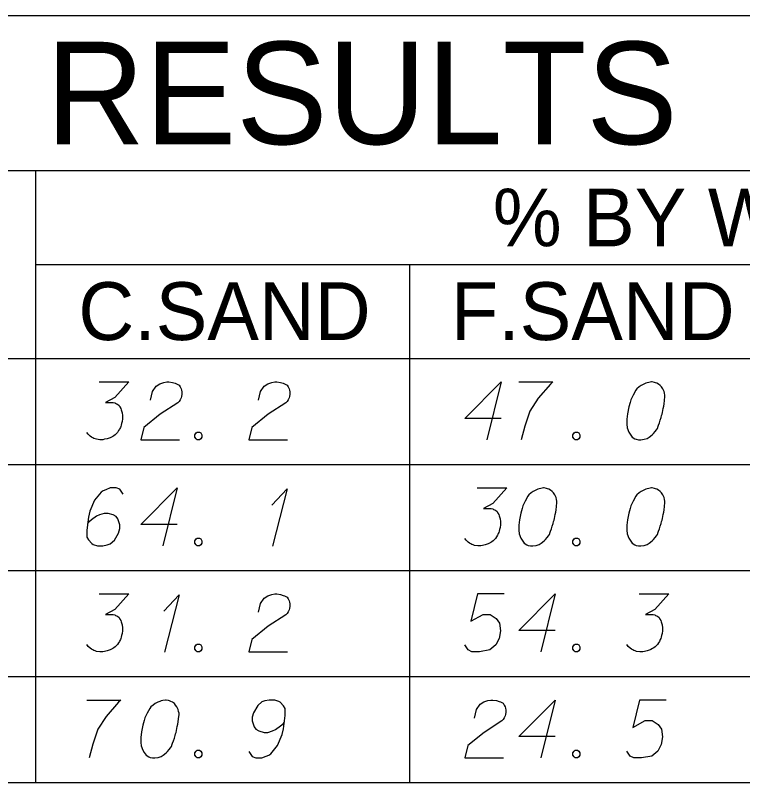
# Model space of a CAD drawing. Extents: x 2074207 to 2076812, y 516372 to 523312.
# Drawn here: x 2076524.4 to 2076584.7, y 519087.6 to 519151.3 of the extents above; entities that cross this region are included whole.
import ezdxf

# ---------------------------------------------------------------- set-up
doc = ezdxf.new("R2010")
doc.units = 0
for name, color, linetype in [('Prop DirtTable_ Soil Test Results - Outline (Major)', 7, 'Continuous'), ('Prop DirtTable_ Soil Test Results - Outline (Minor)', 7, 'Continuous'), ('Prop DirtTable_ Soil Test Results - Tx (Header - Large)', 7, 'Continuous'), ('Prop DirtTable_ Soil Test Results - Tx (Header - Small)', 7, 'Continuous'), ('Prop DirtTable_ Soil Test Results - Tx (Sample Data)', 7, 'Continuous')]:
    doc.layers.add(name, color=color, linetype=linetype)

msp = doc.modelspace()

# ---------------------------------------------------------------- linework, layer by layer
at = {"layer": 'Prop DirtTable_ Soil Test Results - Outline (Major)'}
for p, q in [((2076260.609, 519151.31), (2076811.903, 519151.31)), ((2076260.609, 519122.825), (2076811.903, 519122.825)), ((2076260.609, 519122.825), (2076811.903, 519122.825)), ((2076260.609, 519087.625), (2076811.903, 519087.625))]:
    msp.add_line(p, q, dxfattribs=at)
at = {"layer": 'Prop DirtTable_ Soil Test Results - Outline (Minor)'}
for p, q in [((2076260.609, 519138.425), (2076811.903, 519138.425)), ((2076526.074, 519138.425), (2076526.074, 519114.025)), ((2076526.074, 519130.625), (2076731.93, 519130.625)), ((2076557.094, 519130.625), (2076557.094, 519114.025)), ((2076260.609, 519114.025), (2076811.903, 519114.025)), ((2076260.609, 519114.025), (2076811.903, 519114.025)), ((2076526.074, 519114.025), (2076526.074, 519105.225)), ((2076557.094, 519114.025), (2076557.094, 519105.225)), ((2076260.609, 519105.225), (2076811.903, 519105.225)), ((2076260.609, 519105.225), (2076811.903, 519105.225)), ((2076526.074, 519105.225), (2076526.074, 519096.425)), ((2076557.094, 519105.225), (2076557.094, 519096.425)), ((2076260.609, 519096.425), (2076811.903, 519096.425)), ((2076260.609, 519096.425), (2076811.903, 519096.425)), ((2076526.074, 519096.425), (2076526.074, 519087.625)), ((2076557.094, 519096.425), (2076557.094, 519087.625)), ((2076260.609, 519087.625), (2076811.903, 519087.625))]:
    msp.add_line(p, q, dxfattribs=at)
at = {"layer": 'Prop DirtTable_ Soil Test Results - Tx (Sample Data)'}
for points in [[(2076531.339, 519120.884), (2076533.808, 519120.884), (2076532.644, 519119.599), (2076531.868, 519119.183), (2076532.503, 519119.183), (2076532.644, 519119.146), (2076532.714, 519119.108), (2076532.785, 519119.07), (2076532.855, 519119.032), (2076532.997, 519118.919), (2076533.067, 519118.805), (2076533.138, 519118.692), (2076533.173, 519118.579), (2076533.243, 519118.314), (2076533.279, 519118.087), (2076533.279, 519117.974), (2076533.279, 519117.823), (2076533.243, 519117.596), (2076533.208, 519117.445), (2076533.173, 519117.294), (2076533.138, 519117.18), (2076533.102, 519117.105), (2076533.067, 519117.029), (2076533.032, 519116.953), (2076532.961, 519116.84), (2076532.855, 519116.689), (2076532.75, 519116.575), (2076532.679, 519116.5), (2076532.573, 519116.424), (2076532.467, 519116.349), (2076532.326, 519116.273), (2076532.256, 519116.235), (2076532.009, 519116.16), (2076531.797, 519116.122), (2076531.656, 519116.084), (2076531.409, 519116.084), (2076531.127, 519116.122), (2076531.021, 519116.16), (2076530.915, 519116.198), (2076530.809, 519116.235), (2076530.704, 519116.311), (2076530.598, 519116.387), (2076530.421, 519116.538), (2076530.316, 519116.689)], [(2076535.607, 519119.372), (2076535.783, 519120.09), (2076536.066, 519120.544), (2076536.383, 519120.733), (2076536.7, 519120.846), (2076536.947, 519120.884), (2076537.124, 519120.884), (2076537.441, 519120.846), (2076537.653, 519120.771), (2076537.759, 519120.733), (2076537.97, 519120.62), (2076538.076, 519120.468), (2076538.147, 519120.317), (2076538.182, 519120.204), (2076538.217, 519120.053), (2076538.217, 519119.864), (2076538.182, 519119.675), (2076538.147, 519119.561), (2076538.076, 519119.41), (2076537.97, 519119.259), (2076537.865, 519119.146), (2076536.418, 519118.201), (2076535.043, 519117.105), (2076534.796, 519116.084), (2076538.006, 519116.084)], [(2076544.567, 519119.372), (2076544.743, 519120.09), (2076545.026, 519120.544), (2076545.343, 519120.733), (2076545.66, 519120.846), (2076545.907, 519120.884), (2076546.084, 519120.884), (2076546.401, 519120.846), (2076546.613, 519120.771), (2076546.719, 519120.733), (2076546.93, 519120.62), (2076547.036, 519120.468), (2076547.107, 519120.317), (2076547.142, 519120.204), (2076547.177, 519120.053), (2076547.177, 519119.864), (2076547.142, 519119.675), (2076547.107, 519119.561), (2076547.036, 519119.41), (2076546.93, 519119.259), (2076546.825, 519119.146), (2076545.378, 519118.201), (2076544.003, 519117.105), (2076543.756, 519116.084), (2076546.966, 519116.084)], [(2076564.709, 519117.861), (2076561.676, 519117.861), (2076564.709, 519120.884), (2076563.51, 519116.084)], [(2076566.156, 519120.884), (2076568.978, 519120.884), (2076568.801, 519120.695), (2076567.778, 519119.524), (2076567.073, 519118.465), (2076566.649, 519117.218), (2076566.367, 519116.084)], [(2076577.232, 519120.884), (2076577.162, 519120.884), (2076576.95, 519120.846), (2076576.809, 519120.809), (2076576.703, 519120.771), (2076576.527, 519120.695), (2076576.315, 519120.582), (2076576.139, 519120.468), (2076575.962, 519120.317), (2076575.856, 519120.166), (2076575.751, 519119.977), (2076575.645, 519119.788), (2076575.539, 519119.561), (2076575.468, 519119.41), (2076575.398, 519119.183), (2076575.292, 519118.805), (2076575.186, 519118.238), (2076575.116, 519117.785), (2076575.116, 519117.369), (2076575.151, 519117.067), (2076575.292, 519116.727), (2076575.398, 519116.538), (2076575.574, 519116.311), (2076575.786, 519116.16), (2076575.892, 519116.122), (2076576.103, 519116.084), (2076576.28, 519116.084), (2076576.562, 519116.122), (2076576.809, 519116.198), (2076576.985, 519116.311), (2076577.232, 519116.5), (2076577.338, 519116.613), (2076577.479, 519116.764), (2076577.585, 519116.916), (2076577.655, 519117.029), (2076577.726, 519117.218), (2076577.761, 519117.294), (2076577.832, 519117.483), (2076577.902, 519117.709), (2076577.973, 519117.936), (2076578.008, 519118.087), (2076578.043, 519118.201), (2076578.079, 519118.352), (2076578.149, 519118.692), (2076578.185, 519118.881), (2076578.22, 519119.07), (2076578.255, 519119.335), (2076578.29, 519119.675), (2076578.29, 519119.788), (2076578.255, 519119.939), (2076578.22, 519120.09), (2076578.114, 519120.317), (2076578.008, 519120.468), (2076577.902, 519120.582), (2076577.761, 519120.695), (2076577.62, 519120.771), (2076577.514, 519120.809), (2076577.409, 519120.846), (2076577.232, 519120.884)], [(2076539.487, 519116.727), (2076539.664, 519116.727), (2076539.769, 519116.651), (2076539.875, 519116.5), (2076539.875, 519116.311), (2076539.769, 519116.16), (2076539.664, 519116.084), (2076539.487, 519116.084), (2076539.381, 519116.16), (2076539.276, 519116.311), (2076539.276, 519116.5), (2076539.381, 519116.651), (2076539.487, 519116.727)], [(2076570.847, 519116.727), (2076571.024, 519116.727), (2076571.129, 519116.651), (2076571.235, 519116.5), (2076571.235, 519116.311), (2076571.129, 519116.16), (2076571.024, 519116.084), (2076570.847, 519116.084), (2076570.741, 519116.16), (2076570.636, 519116.311), (2076570.636, 519116.5), (2076570.741, 519116.651), (2076570.847, 519116.727)], [(2076533.349, 519111.555), (2076533.067, 519111.971), (2076532.75, 519112.084), (2076532.256, 519112.084), (2076531.903, 519111.933), (2076531.691, 519111.857), (2076531.515, 519111.744), (2076530.951, 519111.064), (2076530.563, 519110.157), (2076530.457, 519109.665), (2076530.316, 519108.569), (2076530.316, 519108.002), (2076530.457, 519107.775), (2076530.739, 519107.473), (2076530.845, 519107.398), (2076531.198, 519107.284), (2076531.656, 519107.284), (2076532.009, 519107.36), (2076532.256, 519107.435), (2076532.609, 519107.738), (2076532.961, 519108.342), (2076533.067, 519108.72), (2076533.067, 519109.023), (2076532.891, 519109.514), (2076532.75, 519109.703), (2076532.503, 519109.854), (2076532.079, 519109.968), (2076531.762, 519109.968), (2076531.374, 519109.854), (2076531.127, 519109.741), (2076530.704, 519109.438), (2076530.492, 519109.249), (2076530.386, 519109.136)], [(2076537.829, 519109.061), (2076534.796, 519109.061), (2076537.829, 519112.084), (2076536.63, 519107.284)], [(2076545.66, 519110.648), (2076546.93, 519112.009), (2076545.731, 519107.246)], [(2076562.699, 519112.084), (2076565.168, 519112.084), (2076564.004, 519110.799), (2076563.228, 519110.383), (2076563.863, 519110.383), (2076564.004, 519110.346), (2076564.074, 519110.308), (2076564.145, 519110.27), (2076564.215, 519110.232), (2076564.357, 519110.119), (2076564.427, 519110.005), (2076564.498, 519109.892), (2076564.533, 519109.779), (2076564.603, 519109.514), (2076564.639, 519109.287), (2076564.639, 519109.174), (2076564.639, 519109.023), (2076564.603, 519108.796), (2076564.568, 519108.645), (2076564.533, 519108.494), (2076564.498, 519108.38), (2076564.462, 519108.305), (2076564.427, 519108.229), (2076564.392, 519108.153), (2076564.321, 519108.04), (2076564.215, 519107.889), (2076564.11, 519107.775), (2076564.039, 519107.7), (2076563.933, 519107.624), (2076563.827, 519107.549), (2076563.686, 519107.473), (2076563.616, 519107.435), (2076563.369, 519107.36), (2076563.157, 519107.322), (2076563.016, 519107.284), (2076562.769, 519107.284), (2076562.487, 519107.322), (2076562.381, 519107.36), (2076562.275, 519107.398), (2076562.169, 519107.435), (2076562.064, 519107.511), (2076561.958, 519107.587), (2076561.781, 519107.738), (2076561.676, 519107.889)], [(2076568.272, 519112.084), (2076568.202, 519112.084), (2076567.99, 519112.046), (2076567.849, 519112.009), (2076567.743, 519111.971), (2076567.567, 519111.895), (2076567.355, 519111.782), (2076567.179, 519111.668), (2076567.002, 519111.517), (2076566.896, 519111.366), (2076566.791, 519111.177), (2076566.685, 519110.988), (2076566.579, 519110.761), (2076566.508, 519110.61), (2076566.438, 519110.383), (2076566.332, 519110.005), (2076566.226, 519109.438), (2076566.156, 519108.985), (2076566.156, 519108.569), (2076566.191, 519108.267), (2076566.332, 519107.927), (2076566.438, 519107.738), (2076566.614, 519107.511), (2076566.826, 519107.36), (2076566.932, 519107.322), (2076567.143, 519107.284), (2076567.32, 519107.284), (2076567.602, 519107.322), (2076567.849, 519107.398), (2076568.025, 519107.511), (2076568.272, 519107.7), (2076568.378, 519107.813), (2076568.519, 519107.964), (2076568.625, 519108.116), (2076568.695, 519108.229), (2076568.766, 519108.418), (2076568.801, 519108.494), (2076568.872, 519108.683), (2076568.942, 519108.909), (2076569.013, 519109.136), (2076569.048, 519109.287), (2076569.083, 519109.401), (2076569.119, 519109.552), (2076569.189, 519109.892), (2076569.225, 519110.081), (2076569.26, 519110.27), (2076569.295, 519110.535), (2076569.33, 519110.875), (2076569.33, 519110.988), (2076569.295, 519111.139), (2076569.26, 519111.29), (2076569.154, 519111.517), (2076569.048, 519111.668), (2076568.942, 519111.782), (2076568.801, 519111.895), (2076568.66, 519111.971), (2076568.554, 519112.009), (2076568.449, 519112.046), (2076568.272, 519112.084)], [(2076577.232, 519112.084), (2076577.162, 519112.084), (2076576.95, 519112.046), (2076576.809, 519112.009), (2076576.703, 519111.971), (2076576.527, 519111.895), (2076576.315, 519111.782), (2076576.139, 519111.668), (2076575.962, 519111.517), (2076575.856, 519111.366), (2076575.751, 519111.177), (2076575.645, 519110.988), (2076575.539, 519110.761), (2076575.468, 519110.61), (2076575.398, 519110.383), (2076575.292, 519110.005), (2076575.186, 519109.438), (2076575.116, 519108.985), (2076575.116, 519108.569), (2076575.151, 519108.267), (2076575.292, 519107.927), (2076575.398, 519107.738), (2076575.574, 519107.511), (2076575.786, 519107.36), (2076575.892, 519107.322), (2076576.103, 519107.284), (2076576.28, 519107.284), (2076576.562, 519107.322), (2076576.809, 519107.398), (2076576.985, 519107.511), (2076577.232, 519107.7), (2076577.338, 519107.813), (2076577.479, 519107.964), (2076577.585, 519108.116), (2076577.655, 519108.229), (2076577.726, 519108.418), (2076577.761, 519108.494), (2076577.832, 519108.683), (2076577.902, 519108.909), (2076577.973, 519109.136), (2076578.008, 519109.287), (2076578.043, 519109.401), (2076578.079, 519109.552), (2076578.149, 519109.892), (2076578.185, 519110.081), (2076578.22, 519110.27), (2076578.255, 519110.535), (2076578.29, 519110.875), (2076578.29, 519110.988), (2076578.255, 519111.139), (2076578.22, 519111.29), (2076578.114, 519111.517), (2076578.008, 519111.668), (2076577.902, 519111.782), (2076577.761, 519111.895), (2076577.62, 519111.971), (2076577.514, 519112.009), (2076577.409, 519112.046), (2076577.232, 519112.084)], [(2076539.487, 519107.927), (2076539.664, 519107.927), (2076539.769, 519107.851), (2076539.875, 519107.7), (2076539.875, 519107.511), (2076539.769, 519107.36), (2076539.664, 519107.284), (2076539.487, 519107.284), (2076539.381, 519107.36), (2076539.276, 519107.511), (2076539.276, 519107.7), (2076539.381, 519107.851), (2076539.487, 519107.927)], [(2076570.847, 519107.927), (2076571.024, 519107.927), (2076571.129, 519107.851), (2076571.235, 519107.7), (2076571.235, 519107.511), (2076571.129, 519107.36), (2076571.024, 519107.284), (2076570.847, 519107.284), (2076570.741, 519107.36), (2076570.636, 519107.511), (2076570.636, 519107.7), (2076570.741, 519107.851), (2076570.847, 519107.927)], [(2076531.339, 519103.284), (2076533.808, 519103.284), (2076532.644, 519101.999), (2076531.868, 519101.583), (2076532.503, 519101.583), (2076532.644, 519101.546), (2076532.714, 519101.508), (2076532.785, 519101.47), (2076532.855, 519101.432), (2076532.997, 519101.319), (2076533.067, 519101.205), (2076533.138, 519101.092), (2076533.173, 519100.979), (2076533.243, 519100.714), (2076533.279, 519100.487), (2076533.279, 519100.374), (2076533.279, 519100.223), (2076533.243, 519099.996), (2076533.208, 519099.845), (2076533.173, 519099.694), (2076533.138, 519099.58), (2076533.102, 519099.505), (2076533.067, 519099.429), (2076533.032, 519099.353), (2076532.961, 519099.24), (2076532.855, 519099.089), (2076532.75, 519098.975), (2076532.679, 519098.9), (2076532.573, 519098.824), (2076532.467, 519098.749), (2076532.326, 519098.673), (2076532.256, 519098.635), (2076532.009, 519098.56), (2076531.797, 519098.522), (2076531.656, 519098.484), (2076531.409, 519098.484), (2076531.127, 519098.522), (2076531.021, 519098.56), (2076530.915, 519098.598), (2076530.809, 519098.635), (2076530.704, 519098.711), (2076530.598, 519098.787), (2076530.421, 519098.938), (2076530.316, 519099.089)], [(2076536.7, 519101.848), (2076537.97, 519103.209), (2076536.771, 519098.446)], [(2076544.567, 519101.772), (2076544.743, 519102.49), (2076545.026, 519102.944), (2076545.343, 519103.133), (2076545.66, 519103.246), (2076545.907, 519103.284), (2076546.084, 519103.284), (2076546.401, 519103.246), (2076546.613, 519103.171), (2076546.719, 519103.133), (2076546.93, 519103.02), (2076547.036, 519102.868), (2076547.107, 519102.717), (2076547.142, 519102.604), (2076547.177, 519102.453), (2076547.177, 519102.264), (2076547.142, 519102.075), (2076547.107, 519101.961), (2076547.036, 519101.81), (2076546.93, 519101.659), (2076546.825, 519101.546), (2076545.378, 519100.601), (2076544.003, 519099.505), (2076543.756, 519098.484), (2076546.966, 519098.484)], [(2076564.956, 519103.284), (2076562.734, 519103.284), (2076562.169, 519101.016), (2076563.192, 519101.583), (2076563.792, 519101.583), (2076564.286, 519101.243), (2076564.568, 519100.865), (2076564.639, 519100.223), (2076564.533, 519099.58), (2076564.251, 519099.051), (2076563.757, 519098.635), (2076562.91, 519098.484), (2076562.275, 519098.484), (2076561.958, 519098.635), (2076561.676, 519099.051)], [(2076569.189, 519100.261), (2076566.156, 519100.261), (2076569.189, 519103.284), (2076567.99, 519098.484)], [(2076576.139, 519103.284), (2076578.608, 519103.284), (2076577.444, 519101.999), (2076576.668, 519101.583), (2076577.303, 519101.583), (2076577.444, 519101.546), (2076577.514, 519101.508), (2076577.585, 519101.47), (2076577.655, 519101.432), (2076577.797, 519101.319), (2076577.867, 519101.205), (2076577.938, 519101.092), (2076577.973, 519100.979), (2076578.043, 519100.714), (2076578.079, 519100.487), (2076578.079, 519100.374), (2076578.079, 519100.223), (2076578.043, 519099.996), (2076578.008, 519099.845), (2076577.973, 519099.694), (2076577.938, 519099.58), (2076577.902, 519099.505), (2076577.867, 519099.429), (2076577.832, 519099.353), (2076577.761, 519099.24), (2076577.655, 519099.089), (2076577.55, 519098.975), (2076577.479, 519098.9), (2076577.373, 519098.824), (2076577.267, 519098.749), (2076577.126, 519098.673), (2076577.056, 519098.635), (2076576.809, 519098.56), (2076576.597, 519098.522), (2076576.456, 519098.484), (2076576.209, 519098.484), (2076575.927, 519098.522), (2076575.821, 519098.56), (2076575.715, 519098.598), (2076575.609, 519098.635), (2076575.504, 519098.711), (2076575.398, 519098.787), (2076575.221, 519098.938), (2076575.116, 519099.089)], [(2076539.487, 519099.127), (2076539.664, 519099.127), (2076539.769, 519099.051), (2076539.875, 519098.9), (2076539.875, 519098.711), (2076539.769, 519098.56), (2076539.664, 519098.484), (2076539.487, 519098.484), (2076539.381, 519098.56), (2076539.276, 519098.711), (2076539.276, 519098.9), (2076539.381, 519099.051), (2076539.487, 519099.127)], [(2076570.847, 519099.127), (2076571.024, 519099.127), (2076571.129, 519099.051), (2076571.235, 519098.9), (2076571.235, 519098.711), (2076571.129, 519098.56), (2076571.024, 519098.484), (2076570.847, 519098.484), (2076570.741, 519098.56), (2076570.636, 519098.711), (2076570.636, 519098.9), (2076570.741, 519099.051), (2076570.847, 519099.127)], [(2076530.316, 519094.484), (2076533.138, 519094.484), (2076532.961, 519094.295), (2076531.938, 519093.124), (2076531.233, 519092.065), (2076530.809, 519090.818), (2076530.527, 519089.684)], [(2076536.912, 519094.484), (2076536.842, 519094.484), (2076536.63, 519094.446), (2076536.489, 519094.409), (2076536.383, 519094.371), (2076536.207, 519094.295), (2076535.995, 519094.182), (2076535.819, 519094.068), (2076535.642, 519093.917), (2076535.536, 519093.766), (2076535.431, 519093.577), (2076535.325, 519093.388), (2076535.219, 519093.161), (2076535.148, 519093.01), (2076535.078, 519092.783), (2076534.972, 519092.405), (2076534.866, 519091.838), (2076534.796, 519091.385), (2076534.796, 519090.969), (2076534.831, 519090.667), (2076534.972, 519090.327), (2076535.078, 519090.138), (2076535.254, 519089.911), (2076535.466, 519089.76), (2076535.572, 519089.722), (2076535.783, 519089.684), (2076535.96, 519089.684), (2076536.242, 519089.722), (2076536.489, 519089.798), (2076536.665, 519089.911), (2076536.912, 519090.1), (2076537.018, 519090.213), (2076537.159, 519090.364), (2076537.265, 519090.516), (2076537.335, 519090.629), (2076537.406, 519090.818), (2076537.441, 519090.894), (2076537.512, 519091.083), (2076537.582, 519091.309), (2076537.653, 519091.536), (2076537.688, 519091.687), (2076537.723, 519091.801), (2076537.759, 519091.952), (2076537.829, 519092.292), (2076537.865, 519092.481), (2076537.9, 519092.67), (2076537.935, 519092.935), (2076537.97, 519093.275), (2076537.97, 519093.388), (2076537.935, 519093.539), (2076537.9, 519093.69), (2076537.794, 519093.917), (2076537.688, 519094.068), (2076537.582, 519094.182), (2076537.441, 519094.295), (2076537.3, 519094.371), (2076537.194, 519094.409), (2076537.089, 519094.446), (2076536.912, 519094.484)], [(2076543.756, 519090.213), (2076544.038, 519089.798), (2076544.355, 519089.684), (2076544.849, 519089.684), (2076545.202, 519089.835), (2076545.414, 519089.911), (2076545.59, 519090.024), (2076546.154, 519090.705), (2076546.542, 519091.612), (2076546.648, 519092.103), (2076546.789, 519093.199), (2076546.789, 519093.766), (2076546.648, 519093.993), (2076546.366, 519094.295), (2076546.26, 519094.371), (2076545.907, 519094.484), (2076545.449, 519094.484), (2076545.096, 519094.409), (2076544.849, 519094.333), (2076544.496, 519094.031), (2076544.144, 519093.426), (2076544.038, 519093.048), (2076544.038, 519092.746), (2076544.214, 519092.254), (2076544.355, 519092.065), (2076544.602, 519091.914), (2076545.026, 519091.801), (2076545.343, 519091.801), (2076545.731, 519091.914), (2076545.978, 519092.027), (2076546.401, 519092.33), (2076546.613, 519092.519), (2076546.719, 519092.632)], [(2076562.487, 519092.972), (2076562.663, 519093.69), (2076562.946, 519094.144), (2076563.263, 519094.333), (2076563.58, 519094.446), (2076563.827, 519094.484), (2076564.004, 519094.484), (2076564.321, 519094.446), (2076564.533, 519094.371), (2076564.639, 519094.333), (2076564.85, 519094.22), (2076564.956, 519094.068), (2076565.027, 519093.917), (2076565.062, 519093.804), (2076565.097, 519093.653), (2076565.097, 519093.464), (2076565.062, 519093.275), (2076565.027, 519093.161), (2076564.956, 519093.01), (2076564.85, 519092.859), (2076564.745, 519092.746), (2076563.298, 519091.801), (2076561.923, 519090.705), (2076561.676, 519089.684), (2076564.886, 519089.684)], [(2076569.189, 519091.461), (2076566.156, 519091.461), (2076569.189, 519094.484), (2076567.99, 519089.684)], [(2076578.396, 519094.484), (2076576.174, 519094.484), (2076575.609, 519092.216), (2076576.632, 519092.783), (2076577.232, 519092.783), (2076577.726, 519092.443), (2076578.008, 519092.065), (2076578.079, 519091.423), (2076577.973, 519090.78), (2076577.691, 519090.251), (2076577.197, 519089.835), (2076576.35, 519089.684), (2076575.715, 519089.684), (2076575.398, 519089.835), (2076575.116, 519090.251)], [(2076539.487, 519090.327), (2076539.664, 519090.327), (2076539.769, 519090.251), (2076539.875, 519090.1), (2076539.875, 519089.911), (2076539.769, 519089.76), (2076539.664, 519089.684), (2076539.487, 519089.684), (2076539.381, 519089.76), (2076539.276, 519089.911), (2076539.276, 519090.1), (2076539.381, 519090.251), (2076539.487, 519090.327)], [(2076570.847, 519090.327), (2076571.024, 519090.327), (2076571.129, 519090.251), (2076571.235, 519090.1), (2076571.235, 519089.911), (2076571.129, 519089.76), (2076571.024, 519089.684), (2076570.847, 519089.684), (2076570.741, 519089.76), (2076570.636, 519089.911), (2076570.636, 519090.1), (2076570.741, 519090.251), (2076570.847, 519090.327)]]:
    msp.add_lwpolyline(points, dxfattribs=at)

# ---------------------------------------------------------------- texts
at = {"layer": 'Prop DirtTable_ Soil Test Results - Tx (Header - Large)'}
msp.add_text('SOIL TEST RESULTS', height=8.50001, dxfattribs=at).set_placement((2076465.656, 519140.618))
at = {"layer": 'Prop DirtTable_ Soil Test Results - Tx (Header - Small)'}
for s, height, p in [('% BY WEIGHT', 4.79998, (2076564.009, 519132.135)), ('C.SAND', 4.8, (2076529.618, 519124.36)), ('F.SAND', 4.8, (2076560.529, 519124.36))]:
    msp.add_text(s, height=height, dxfattribs=at).set_placement(p)

doc.saveas('drawing.dxf')
